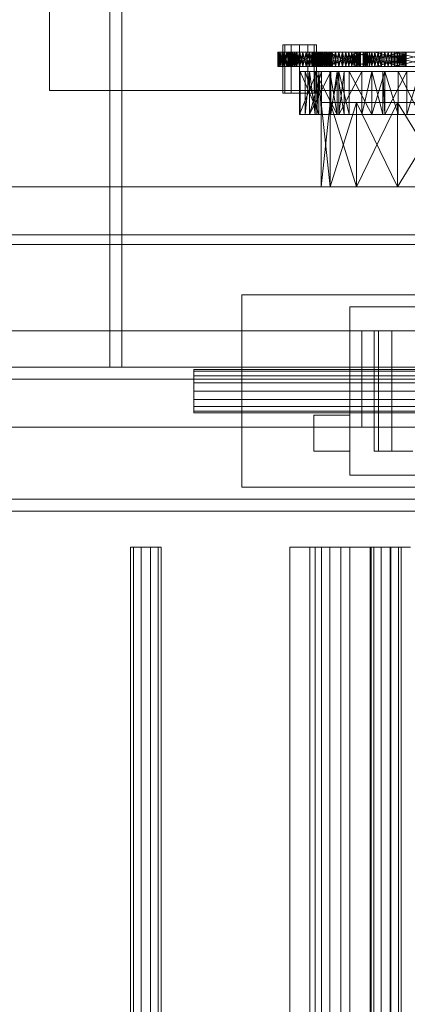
# Model space of a CAD drawing. Header units: millimetres. Extents: x -4395 to 65662, y -65530 to 6847.
# Tile 965 of 1034: x 59809 to 59970, y -16940 to -16530. Entities that reach past the tile are written whole.
import ezdxf

# ---------------------------------------------------------------- set-up
doc = ezdxf.new("R2010")
doc.units = ezdxf.units.MM
doc.layers.add('superior_secador', color=7, linetype='Continuous', lineweight=0)

msp = doc.modelspace()

# ---------------------------------------------------------------- linework, layer by layer
at = {"layer": 'superior_secador'}
for p, q in [((59846.134, -16675), (59846.134, -15875)), ((59851.134, -15875), (59851.134, -16675)), ((59821.134, -16560), (59821.134, -16290)), ((59916.245, -16544), (59916.134, -16544)), ((59916.134, -16544), (59916.575, -16544)), ((59916.134, -16550), (59916.134, -16544)), ((59916.134, -16544), (59916.245, -16550)), ((59916.245, -16544), (59916.134, -16550)), ((59920.454, -16544), (59916.134, -16544)), ((59921.323, -16544), (59916.134, -16544)), ((59916.134, -16544), (59917.853, -16544)), ((59916.575, -16544), (59916.245, -16544)), ((59917.114, -16544), (59916.245, -16544)), ((59916.245, -16544), (59916.245, -16550)), ((59916.245, -16544), (59916.575, -16550)), ((59916.575, -16544), (59916.245, -16550)), ((59916.245, -16544), (59920.454, -16544)), ((59920.454, -16544), (59916.245, -16550)), ((59916.245, -16544), (59920.454, -16550)), ((59916.575, -16544), (59917.853, -16544)), ((59917.114, -16544), (59916.575, -16544)), ((59916.575, -16544), (59919.843, -16544)), ((59916.575, -16544), (59925.134, -16544)), ((59921.048, -16544), (59916.575, -16544)), ((59916.575, -16544), (59933.692, -16544)), ((59916.575, -16544), (59916.575, -16550)), ((59916.575, -16544), (59917.114, -16550)), ((59917.114, -16544), (59916.575, -16550)), ((59916.575, -16544), (59921.323, -16544)), ((59917.853, -16544), (59917.114, -16544)), ((59918.771, -16544), (59917.114, -16544)), ((59921.048, -16544), (59917.114, -16544)), ((59917.114, -16544), (59917.114, -16550)), ((59917.114, -16544), (59917.853, -16550)), ((59917.853, -16544), (59917.114, -16550)), ((59917.853, -16544), (59919.843, -16544)), ((59918.771, -16544), (59917.853, -16544)), ((59917.853, -16544), (59917.853, -16550)), ((59917.853, -16544), (59918.771, -16550)), ((59918.771, -16544), (59917.853, -16550)), ((59917.853, -16544), (59922.353, -16544)), ((59921.323, -16544), (59917.853, -16544)), ((59917.853, -16544), (59927.915, -16544)), ((59919.072, -16541), (59918.134, -16541)), ((59918.134, -16541), (59918.134, -16561)), ((59919.843, -16544), (59918.771, -16544)), ((59921.048, -16544), (59918.771, -16544)), ((59918.771, -16544), (59918.771, -16550)), ((59918.771, -16544), (59919.843, -16550)), ((59919.843, -16544), (59918.771, -16550)), ((59921.634, -16541), (59919.072, -16541)), ((59919.072, -16541), (59919.072, -16561)), ((59919.843, -16544), (59922.353, -16544)), ((59921.048, -16544), (59919.843, -16544)), ((59919.843, -16544), (59925.134, -16544)), ((59919.843, -16544), (59919.843, -16550)), ((59919.843, -16544), (59921.048, -16550)), ((59921.048, -16544), (59919.843, -16550)), ((59930.425, -16544), (59919.843, -16544)), ((59919.843, -16544), (59921.323, -16544)), ((59938.232, -16544), (59919.843, -16544)), ((59920.784, -16544), (59920.343, -16544)), ((59920.343, -16544), (59920.454, -16544)), ((59920.454, -16544), (59920.343, -16550)), ((59920.343, -16544), (59920.343, -16550)), ((59920.343, -16544), (59920.454, -16550)), ((59922.062, -16544), (59920.343, -16544)), ((59920.343, -16544), (59935.194, -16544)), ((59920.454, -16544), (59920.784, -16544)), ((59920.784, -16544), (59920.454, -16550)), ((59920.454, -16544), (59920.454, -16550)), ((59920.454, -16544), (59920.784, -16550)), ((59921.323, -16544), (59920.454, -16544)), ((59933.54, -16544), (59920.784, -16544)), ((59920.784, -16544), (59921.323, -16544)), ((59920.784, -16544), (59922.062, -16544)), ((59935.194, -16544), (59920.784, -16544)), ((59920.784, -16544), (59924.054, -16544)), ((59920.784, -16544), (59929.343, -16544)), ((59921.323, -16544), (59920.784, -16550)), ((59920.784, -16544), (59920.784, -16550)), ((59920.784, -16544), (59921.323, -16550)), ((59922.353, -16544), (59921.048, -16544)), ((59923.726, -16544), (59921.048, -16544)), ((59926.542, -16544), (59921.048, -16544)), ((59931.497, -16544), (59921.048, -16544)), ((59933.692, -16544), (59921.048, -16544)), ((59921.048, -16544), (59921.048, -16550)), ((59921.048, -16544), (59922.353, -16550)), ((59922.353, -16544), (59921.048, -16550)), ((59921.323, -16544), (59933.54, -16544)), ((59922.062, -16544), (59921.323, -16544)), ((59933.54, -16544), (59921.323, -16550)), ((59921.323, -16544), (59921.323, -16550)), ((59921.323, -16544), (59922.062, -16550)), ((59922.98, -16544), (59921.323, -16544)), ((59925.257, -16544), (59921.323, -16544)), ((59930.751, -16544), (59921.323, -16544)), ((59938.232, -16544), (59921.323, -16544)), ((59921.323, -16544), (59927.915, -16544)), ((59922.062, -16544), (59921.323, -16550)), ((59921.323, -16544), (59933.54, -16550)), ((59925.134, -16541), (59921.634, -16541)), ((59921.634, -16541), (59921.634, -16561)), ((59922.062, -16544), (59924.054, -16544)), ((59922.98, -16544), (59922.062, -16544)), ((59922.062, -16544), (59922.062, -16550)), ((59922.062, -16544), (59922.98, -16550)), ((59922.98, -16544), (59922.062, -16550)), ((59926.562, -16544), (59922.062, -16544)), ((59932.124, -16544), (59922.062, -16544)), ((59922.062, -16544), (59935.194, -16544)), ((59950.448, -16544), (59922.062, -16544)), ((59922.353, -16544), (59925.134, -16544)), ((59923.726, -16544), (59922.353, -16544)), ((59922.353, -16544), (59922.353, -16550)), ((59922.353, -16544), (59923.726, -16550)), ((59923.726, -16544), (59922.353, -16550)), ((59922.353, -16544), (59927.915, -16544)), ((59924.054, -16544), (59922.98, -16544)), ((59922.98, -16544), (59922.98, -16550)), ((59922.98, -16544), (59924.054, -16550)), ((59925.257, -16544), (59922.98, -16544)), ((59924.054, -16544), (59922.98, -16550)), ((59925.134, -16544), (59923.726, -16544)), ((59926.542, -16544), (59923.726, -16544)), ((59923.726, -16544), (59923.726, -16550)), ((59923.726, -16544), (59925.134, -16550)), ((59925.134, -16544), (59923.726, -16550)), ((59924.054, -16544), (59926.562, -16544)), ((59925.257, -16544), (59924.054, -16544)), ((59924.054, -16544), (59929.343, -16544)), ((59924.054, -16544), (59924.054, -16550)), ((59924.054, -16544), (59925.257, -16550)), ((59925.257, -16544), (59924.054, -16550)), ((59928.634, -16541), (59925.134, -16541)), ((59925.134, -16541), (59925.134, -16561)), ((59925.134, -16544), (59927.915, -16544)), ((59926.542, -16544), (59925.134, -16544)), ((59925.134, -16544), (59930.425, -16544)), ((59925.134, -16544), (59933.692, -16544)), ((59925.134, -16544), (59925.134, -16550)), ((59925.134, -16544), (59926.542, -16550)), ((59926.542, -16544), (59925.134, -16550)), ((59926.562, -16544), (59925.257, -16544)), ((59925.257, -16544), (59925.257, -16550)), ((59925.257, -16544), (59926.562, -16550)), ((59927.935, -16544), (59925.257, -16544)), ((59930.751, -16544), (59925.257, -16544)), ((59926.562, -16544), (59925.257, -16550)), ((59927.915, -16544), (59926.542, -16544)), ((59929.22, -16544), (59926.542, -16544)), ((59931.497, -16544), (59926.542, -16544)), ((59926.542, -16544), (59926.542, -16550)), ((59926.542, -16544), (59927.915, -16550)), ((59927.915, -16544), (59926.542, -16550)), ((59926.562, -16544), (59929.343, -16544)), ((59927.935, -16544), (59926.562, -16544)), ((59926.562, -16544), (59926.562, -16550)), ((59926.562, -16544), (59927.935, -16550)), ((59927.935, -16544), (59926.562, -16550)), ((59932.124, -16544), (59926.562, -16544)), ((59927.915, -16544), (59930.425, -16544)), ((59929.22, -16544), (59927.915, -16544)), ((59927.915, -16544), (59927.915, -16550)), ((59927.915, -16544), (59929.22, -16550)), ((59929.22, -16544), (59927.915, -16550)), ((59927.915, -16544), (59932.415, -16544)), ((59927.915, -16544), (59938.232, -16544)), ((59929.343, -16544), (59927.935, -16544)), ((59927.935, -16544), (59927.935, -16550)), ((59927.935, -16544), (59929.343, -16550)), ((59930.751, -16544), (59927.935, -16544)), ((59929.343, -16544), (59927.935, -16550)), ((59931.196, -16541), (59928.634, -16541)), ((59928.634, -16541), (59928.634, -16561)), ((59930.425, -16544), (59929.22, -16544)), ((59931.497, -16544), (59929.22, -16544)), ((59929.22, -16544), (59929.22, -16550)), ((59929.22, -16544), (59930.425, -16550)), ((59930.425, -16544), (59929.22, -16550)), ((59929.343, -16544), (59932.124, -16544)), ((59930.751, -16544), (59929.343, -16544)), ((59929.343, -16544), (59934.634, -16544)), ((59929.343, -16544), (59950.448, -16544)), ((59935.194, -16544), (59929.343, -16544)), ((59929.343, -16544), (59929.343, -16550)), ((59929.343, -16544), (59930.751, -16550)), ((59930.751, -16544), (59929.343, -16550)), ((59930.425, -16544), (59932.415, -16544)), ((59931.497, -16544), (59930.425, -16544)), ((59930.425, -16544), (59933.692, -16544)), ((59930.425, -16544), (59930.425, -16550)), ((59930.425, -16544), (59931.497, -16550)), ((59931.497, -16544), (59930.425, -16550)), ((59938.232, -16544), (59930.425, -16544)), ((59932.124, -16544), (59930.751, -16544)), ((59930.751, -16544), (59930.751, -16550)), ((59930.751, -16544), (59932.124, -16550)), ((59933.429, -16544), (59930.751, -16544)), ((59935.706, -16544), (59930.751, -16544)), ((59938.232, -16544), (59930.751, -16544)), ((59932.124, -16544), (59930.751, -16550)), ((59931.196, -16541), (59932.134, -16541)), ((59931.196, -16541), (59931.196, -16561)), ((59932.415, -16544), (59931.497, -16544)), ((59933.153, -16544), (59931.497, -16544)), ((59934.023, -16544), (59931.497, -16544)), ((59933.692, -16544), (59931.497, -16544)), ((59931.497, -16544), (59931.497, -16550)), ((59931.497, -16544), (59932.415, -16550)), ((59932.415, -16544), (59931.497, -16550)), ((59932.124, -16544), (59934.634, -16544)), ((59933.429, -16544), (59932.124, -16544)), ((59932.124, -16544), (59932.124, -16550)), ((59932.124, -16544), (59933.429, -16550)), ((59933.429, -16544), (59932.124, -16550)), ((59936.624, -16544), (59932.124, -16544)), ((59950.448, -16544), (59932.124, -16544)), ((59932.134, -16561), (59932.134, -16541)), ((59932.415, -16544), (59933.692, -16544)), ((59933.153, -16544), (59932.415, -16544)), ((59932.415, -16544), (59932.415, -16550)), ((59932.415, -16544), (59933.153, -16550)), ((59933.153, -16544), (59932.415, -16550)), ((59932.415, -16544), (59938.232, -16544)), ((59932.999, -16544), (59932.558, -16544)), ((59932.558, -16544), (59932.669, -16544)), ((59934.276, -16544), (59932.558, -16544)), ((59956.499, -16544), (59932.558, -16544)), ((59932.558, -16544), (59938.776, -16544)), ((59932.669, -16544), (59932.558, -16550)), ((59932.558, -16544), (59932.558, -16550)), ((59932.558, -16544), (59932.669, -16550)), ((59932.669, -16544), (59932.999, -16544)), ((59932.999, -16544), (59932.669, -16550)), ((59932.669, -16544), (59932.669, -16550)), ((59932.669, -16544), (59932.999, -16550)), ((59934.276, -16544), (59932.999, -16544)), ((59932.999, -16544), (59933.54, -16544)), ((59933.54, -16544), (59932.999, -16550)), ((59932.999, -16544), (59932.999, -16550)), ((59932.999, -16544), (59933.54, -16550)), ((59936.269, -16544), (59932.999, -16544)), ((59932.999, -16544), (59956.499, -16544)), ((59941.558, -16544), (59932.999, -16544)), ((59968.603, -16544), (59932.999, -16544)), ((59933.692, -16544), (59933.153, -16544)), ((59934.023, -16544), (59933.153, -16544)), ((59933.153, -16544), (59933.153, -16550)), ((59933.153, -16544), (59933.692, -16550)), ((59933.692, -16544), (59933.153, -16550)), ((59934.634, -16544), (59933.429, -16544)), ((59933.429, -16544), (59933.429, -16550)), ((59933.429, -16544), (59934.634, -16550)), ((59935.706, -16544), (59933.429, -16544)), ((59934.634, -16544), (59933.429, -16550)), ((59933.54, -16544), (59934.276, -16544)), ((59934.276, -16544), (59933.54, -16550)), ((59933.54, -16544), (59933.54, -16550)), ((59933.54, -16544), (59934.276, -16550)), ((59935.194, -16544), (59933.54, -16544)), ((59933.692, -16544), (59934.134, -16544)), ((59934.023, -16544), (59933.692, -16544)), ((59933.692, -16544), (59933.692, -16550)), ((59933.692, -16544), (59934.023, -16550)), ((59934.023, -16544), (59933.692, -16550)), ((59933.692, -16544), (59938.232, -16544)), ((59934.134, -16544), (59934.023, -16544)), ((59934.023, -16544), (59934.023, -16550)), ((59934.023, -16544), (59934.134, -16550)), ((59934.134, -16544), (59934.023, -16550)), ((59938.232, -16544), (59934.023, -16544)), ((59934.023, -16544), (59938.232, -16550)), ((59938.232, -16544), (59934.023, -16550)), ((59934.134, -16544), (59934.134, -16550)), ((59954.22, -16544), (59934.276, -16544)), ((59934.276, -16544), (59935.194, -16544)), ((59934.276, -16544), (59936.269, -16544)), ((59956.499, -16544), (59934.276, -16544)), ((59934.276, -16544), (59938.776, -16544)), ((59935.194, -16544), (59934.276, -16550)), ((59934.276, -16544), (59934.276, -16550)), ((59934.276, -16544), (59935.194, -16550)), ((59934.634, -16544), (59936.624, -16544)), ((59935.706, -16544), (59934.634, -16544)), ((59934.634, -16544), (59950.448, -16544)), ((59934.634, -16544), (59934.634, -16550)), ((59934.634, -16544), (59935.706, -16550)), ((59935.706, -16544), (59934.634, -16550)), ((59935.194, -16544), (59954.22, -16544)), ((59936.269, -16544), (59935.194, -16544)), ((59954.22, -16544), (59935.194, -16550)), ((59935.194, -16544), (59935.194, -16550)), ((59935.194, -16544), (59936.269, -16550)), ((59937.472, -16544), (59935.194, -16544)), ((59940.151, -16544), (59935.194, -16544)), ((59945.644, -16544), (59935.194, -16544)), ((59950.448, -16544), (59935.194, -16544)), ((59936.269, -16544), (59935.194, -16550)), ((59935.194, -16544), (59954.22, -16550)), ((59936.624, -16544), (59935.706, -16544)), ((59935.706, -16544), (59935.706, -16550)), ((59935.706, -16544), (59936.624, -16550)), ((59937.362, -16544), (59935.706, -16544)), ((59938.232, -16544), (59935.706, -16544)), ((59936.624, -16544), (59935.706, -16550)), ((59936.269, -16544), (59938.776, -16544)), ((59937.472, -16544), (59936.269, -16544)), ((59936.269, -16544), (59936.269, -16550)), ((59936.269, -16544), (59937.472, -16550)), ((59937.472, -16544), (59936.269, -16550)), ((59941.558, -16544), (59936.269, -16544)), ((59936.624, -16544), (59949.577, -16544)), ((59937.362, -16544), (59936.624, -16544)), ((59936.624, -16544), (59950.448, -16544)), ((59936.624, -16544), (59936.624, -16550)), ((59936.624, -16544), (59937.362, -16550)), ((59937.362, -16544), (59936.624, -16550)), ((59949.577, -16544), (59937.362, -16544)), ((59937.362, -16544), (59937.362, -16550)), ((59937.362, -16544), (59949.577, -16550)), ((59938.232, -16544), (59937.362, -16544)), ((59937.362, -16544), (59937.903, -16544)), ((59937.903, -16544), (59937.362, -16550)), ((59949.577, -16544), (59937.362, -16550)), ((59937.362, -16544), (59937.903, -16550)), ((59938.776, -16544), (59937.472, -16544)), ((59937.472, -16544), (59937.472, -16550)), ((59937.472, -16544), (59938.776, -16550)), ((59940.151, -16544), (59937.472, -16544)), ((59938.776, -16544), (59937.472, -16550)), ((59937.903, -16544), (59938.232, -16544)), ((59938.232, -16544), (59937.903, -16550)), ((59937.903, -16544), (59937.903, -16550)), ((59937.903, -16544), (59938.232, -16550)), ((59938.232, -16544), (59938.343, -16544)), ((59938.232, -16550), (59938.232, -16544)), ((59938.232, -16544), (59938.343, -16550)), ((59938.343, -16544), (59938.232, -16550)), ((59938.343, -16544), (59938.343, -16550)), ((59938.776, -16544), (59941.558, -16544)), ((59940.151, -16544), (59938.776, -16544)), ((59938.776, -16544), (59944.339, -16544)), ((59938.776, -16544), (59968.603, -16544)), ((59956.499, -16544), (59938.776, -16544)), ((59938.776, -16544), (59938.776, -16550)), ((59938.776, -16544), (59940.151, -16550)), ((59940.151, -16544), (59938.776, -16550)), ((59941.558, -16544), (59940.151, -16544)), ((59940.151, -16544), (59940.151, -16550)), ((59940.151, -16544), (59941.558, -16550)), ((59942.966, -16544), (59940.151, -16544)), ((59945.644, -16544), (59940.151, -16544)), ((59941.558, -16544), (59940.151, -16550)), ((59941.558, -16544), (59944.339, -16544)), ((59942.966, -16544), (59941.558, -16544)), ((59941.558, -16544), (59941.558, -16550)), ((59941.558, -16544), (59942.966, -16550)), ((59942.966, -16544), (59941.558, -16550)), ((59946.849, -16544), (59941.558, -16544)), ((59968.603, -16544), (59941.558, -16544)), ((59944.339, -16544), (59942.966, -16544)), ((59942.966, -16544), (59942.966, -16550)), ((59942.966, -16544), (59944.339, -16550)), ((59945.644, -16544), (59942.966, -16544)), ((59944.339, -16544), (59942.966, -16550)), ((59944.339, -16544), (59946.849, -16544)), ((59945.644, -16544), (59944.339, -16544)), ((59944.339, -16544), (59968.603, -16544)), ((59944.339, -16544), (59944.339, -16550)), ((59944.339, -16544), (59945.644, -16550)), ((59945.644, -16544), (59944.339, -16550)), ((59946.849, -16544), (59945.644, -16544)), ((59945.644, -16544), (59945.644, -16550)), ((59945.644, -16544), (59946.849, -16550)), ((59947.923, -16544), (59945.644, -16544)), ((59949.577, -16544), (59945.644, -16544)), ((59950.448, -16544), (59945.644, -16544)), ((59946.849, -16544), (59945.644, -16550)), ((59946.849, -16544), (59966.948, -16544)), ((59947.923, -16544), (59946.849, -16544)), ((59946.849, -16544), (59968.603, -16544)), ((59946.849, -16544), (59946.849, -16550)), ((59946.849, -16544), (59947.923, -16550)), ((59947.923, -16544), (59946.849, -16550)), ((59966.948, -16544), (59947.923, -16544)), ((59947.923, -16544), (59947.923, -16550)), ((59947.923, -16544), (59966.948, -16550)), ((59949.577, -16544), (59947.923, -16544)), ((59947.923, -16544), (59948.839, -16544)), ((59948.839, -16544), (59947.923, -16550)), ((59966.948, -16544), (59947.923, -16550)), ((59947.923, -16544), (59948.839, -16550)), ((59948.839, -16544), (59949.577, -16544)), ((59949.577, -16544), (59948.839, -16550)), ((59948.839, -16544), (59948.839, -16550)), ((59948.839, -16544), (59949.577, -16550)), ((59949.577, -16544), (59950.448, -16544)), ((59950.118, -16544), (59949.577, -16544)), ((59949.577, -16550), (59949.577, -16544)), ((59949.577, -16544), (59950.118, -16550)), ((59950.118, -16544), (59949.577, -16550)), ((59950.448, -16544), (59950.118, -16544)), ((59950.118, -16544), (59950.118, -16550)), ((59950.118, -16544), (59950.448, -16550)), ((59950.448, -16544), (59950.118, -16550)), ((59950.448, -16544), (59950.558, -16544)), ((59950.448, -16544), (59950.448, -16550)), ((59950.448, -16544), (59950.558, -16550)), ((59950.558, -16544), (59950.448, -16550)), ((59950.558, -16544), (59950.558, -16550)), ((59952.025, -16544), (59951.585, -16544)), ((59951.585, -16544), (59951.694, -16544)), ((59951.694, -16544), (59951.585, -16550)), ((59951.585, -16544), (59951.585, -16550)), ((59951.585, -16544), (59951.694, -16550)), ((59953.304, -16544), (59951.585, -16544)), ((59957.804, -16544), (59951.585, -16544)), ((59951.585, -16544), (59983.151, -16544)), ((59990.923, -16544), (59951.585, -16544)), ((59951.694, -16544), (59952.025, -16544)), ((59952.025, -16544), (59951.694, -16550)), ((59951.694, -16544), (59951.694, -16550)), ((59951.694, -16544), (59952.025, -16550)), ((59953.304, -16544), (59952.025, -16544)), ((59952.025, -16544), (59952.566, -16544)), ((59955.294, -16544), (59952.025, -16544)), ((59983.151, -16544), (59952.025, -16544)), ((59952.566, -16544), (59952.025, -16550)), ((59952.025, -16544), (59952.025, -16550)), ((59952.025, -16544), (59952.566, -16550)), ((59952.566, -16544), (59953.304, -16544)), ((59953.304, -16544), (59952.566, -16550)), ((59952.566, -16544), (59952.566, -16550)), ((59952.566, -16544), (59953.304, -16550)), ((59955.294, -16544), (59953.304, -16544)), ((59953.304, -16544), (59954.22, -16544)), ((59954.22, -16544), (59953.304, -16550)), ((59953.304, -16544), (59953.304, -16550)), ((59953.304, -16544), (59954.22, -16550)), ((59957.804, -16544), (59953.304, -16544)), ((59953.304, -16544), (59983.151, -16544)), ((59954.22, -16544), (59955.294, -16544)), ((59955.294, -16544), (59954.22, -16550)), ((59954.22, -16544), (59954.22, -16550)), ((59954.22, -16544), (59955.294, -16550)), ((59956.499, -16544), (59954.22, -16544)), ((59980.472, -16544), (59955.294, -16544)), ((59955.294, -16544), (59956.499, -16544)), ((59955.294, -16544), (59957.804, -16544)), ((59983.151, -16544), (59955.294, -16544)), ((59955.294, -16544), (59960.585, -16544)), ((59955.294, -16544), (59990.923, -16544)), ((59956.499, -16544), (59955.294, -16550)), ((59955.294, -16544), (59955.294, -16550)), ((59955.294, -16544), (59956.499, -16550)), ((59956.499, -16544), (59980.472, -16544)), ((59957.804, -16544), (59956.499, -16544)), ((59980.472, -16544), (59956.499, -16550)), ((59956.499, -16544), (59956.499, -16550)), ((59956.499, -16544), (59957.804, -16550)), ((59959.177, -16544), (59956.499, -16544)), ((59961.991, -16544), (59956.499, -16544)), ((59966.948, -16544), (59956.499, -16544)), ((59968.603, -16544), (59956.499, -16544)), ((59957.804, -16544), (59956.499, -16550)), ((59956.499, -16544), (59980.472, -16550)), ((59957.804, -16544), (59960.585, -16544)), ((59959.177, -16544), (59957.804, -16544)), ((59957.804, -16544), (59957.804, -16550)), ((59957.804, -16544), (59959.177, -16550)), ((59959.177, -16544), (59957.804, -16550)), ((59963.366, -16544), (59957.804, -16544)), ((59990.923, -16544), (59957.804, -16544)), ((59960.585, -16544), (59959.177, -16544)), ((59959.177, -16544), (59959.177, -16550)), ((59959.177, -16544), (59960.585, -16550)), ((59961.991, -16544), (59959.177, -16544)), ((59960.585, -16544), (59959.177, -16550)), ((59960.585, -16544), (59963.366, -16544)), ((59961.991, -16544), (59960.585, -16544)), ((59960.585, -16544), (59990.923, -16544)), ((59960.585, -16544), (59960.585, -16550)), ((59960.585, -16544), (59961.991, -16550)), ((59961.991, -16544), (59960.585, -16550)), ((59963.366, -16544), (59961.991, -16544)), ((59961.991, -16544), (59961.991, -16550)), ((59961.991, -16544), (59963.366, -16550)), ((59964.671, -16544), (59961.991, -16544)), ((59966.948, -16544), (59961.991, -16544)), ((59963.366, -16544), (59961.991, -16550)), ((59963.366, -16544), (59988.644, -16544)), ((59964.671, -16544), (59963.366, -16544)), ((59963.366, -16544), (59990.923, -16544)), ((59963.366, -16544), (59963.366, -16550)), ((59963.366, -16544), (59964.671, -16550)), ((59964.671, -16544), (59963.366, -16550)), ((59988.644, -16544), (59964.671, -16544)), ((59964.671, -16544), (59964.671, -16550)), ((59964.671, -16544), (59988.644, -16550)), ((59966.948, -16544), (59964.671, -16544)), ((59964.671, -16544), (59965.874, -16544)), ((59965.874, -16544), (59964.671, -16550)), ((59988.644, -16544), (59964.671, -16550)), ((59964.671, -16544), (59965.874, -16550)), ((59965.874, -16544), (59966.948, -16544)), ((59966.948, -16544), (59965.874, -16550)), ((59965.874, -16544), (59965.874, -16550)), ((59965.874, -16544), (59966.948, -16550)), ((59966.948, -16544), (59968.603, -16544)), ((59967.866, -16544), (59966.948, -16544)), ((59969.474, -16544), (59966.948, -16544)), ((59966.948, -16550), (59966.948, -16544)), ((59966.948, -16544), (59967.866, -16550)), ((59967.866, -16544), (59966.948, -16550)), ((59968.603, -16544), (59967.866, -16544)), ((59967.866, -16544), (59967.866, -16550)), ((59967.866, -16544), (59968.603, -16550)), ((59968.603, -16544), (59967.866, -16550)), ((59968.603, -16544), (59969.474, -16544)), ((59969.144, -16544), (59968.603, -16544)), ((59968.603, -16544), (59968.603, -16550)), ((59968.603, -16544), (59969.144, -16550)), ((59969.144, -16544), (59968.603, -16550)), ((59969.474, -16544), (59969.144, -16544)), ((59969.144, -16544), (59969.144, -16550)), ((59969.144, -16544), (59969.474, -16550)), ((59969.474, -16544), (59969.144, -16550)), ((59969.474, -16544), (59969.585, -16544)), ((59969.474, -16544), (59969.474, -16550)), ((59969.474, -16544), (59969.585, -16550)), ((59969.585, -16544), (59969.474, -16550)), ((59969.585, -16544), (59969.585, -16550)), ((59916.134, -16550), (59916.245, -16550)), ((59916.575, -16550), (59916.134, -16550)), ((59916.134, -16550), (59920.454, -16550)), ((59916.134, -16550), (59921.323, -16550)), ((59917.853, -16550), (59916.134, -16550)), ((59916.245, -16550), (59916.575, -16550)), ((59916.245, -16550), (59917.114, -16550)), ((59920.454, -16550), (59916.245, -16550)), ((59917.853, -16550), (59916.575, -16550)), ((59916.575, -16550), (59917.114, -16550)), ((59919.843, -16550), (59916.575, -16550)), ((59925.134, -16550), (59916.575, -16550)), ((59916.575, -16550), (59921.048, -16550)), ((59933.692, -16550), (59916.575, -16550)), ((59921.323, -16550), (59916.575, -16550)), ((59917.114, -16550), (59917.853, -16550)), ((59917.114, -16550), (59918.771, -16550)), ((59917.114, -16550), (59921.048, -16550)), ((59919.843, -16550), (59917.853, -16550)), ((59917.853, -16550), (59918.771, -16550)), ((59922.353, -16550), (59917.853, -16550)), ((59917.853, -16550), (59921.323, -16550)), ((59927.915, -16550), (59917.853, -16550)), ((59918.771, -16550), (59919.843, -16550)), ((59918.771, -16550), (59921.048, -16550)), ((59922.353, -16550), (59919.843, -16550)), ((59919.843, -16550), (59921.048, -16550)), ((59925.134, -16550), (59919.843, -16550)), ((59919.843, -16550), (59930.425, -16550)), ((59921.323, -16550), (59919.843, -16550)), ((59919.843, -16550), (59938.232, -16550)), ((59920.343, -16550), (59920.784, -16550)), ((59920.454, -16550), (59920.343, -16550)), ((59920.343, -16550), (59922.062, -16550)), ((59935.194, -16550), (59920.343, -16550)), ((59920.784, -16550), (59920.454, -16550)), ((59920.454, -16550), (59921.323, -16550)), ((59920.784, -16550), (59933.54, -16550)), ((59921.323, -16550), (59920.784, -16550)), ((59922.062, -16550), (59920.784, -16550)), ((59920.784, -16550), (59935.194, -16550)), ((59924.054, -16550), (59920.784, -16550)), ((59929.343, -16550), (59920.784, -16550)), ((59921.048, -16550), (59922.353, -16550)), ((59921.048, -16550), (59923.726, -16550)), ((59921.048, -16550), (59926.542, -16550)), ((59921.048, -16550), (59931.497, -16550)), ((59921.048, -16550), (59933.692, -16550)), ((59933.54, -16550), (59921.323, -16550)), ((59921.323, -16550), (59922.062, -16550)), ((59921.323, -16550), (59922.98, -16550)), ((59921.323, -16550), (59925.257, -16550)), ((59921.323, -16550), (59930.751, -16550)), ((59921.323, -16550), (59938.232, -16550)), ((59927.915, -16550), (59921.323, -16550)), ((59924.054, -16550), (59922.062, -16550)), ((59922.062, -16550), (59922.98, -16550)), ((59922.062, -16550), (59926.562, -16550)), ((59922.062, -16550), (59932.124, -16550)), ((59935.194, -16550), (59922.062, -16550)), ((59922.062, -16550), (59950.448, -16550)), ((59925.134, -16550), (59922.353, -16550)), ((59922.353, -16550), (59923.726, -16550)), ((59927.915, -16550), (59922.353, -16550)), ((59922.98, -16550), (59924.054, -16550)), ((59922.98, -16550), (59925.257, -16550)), ((59923.726, -16550), (59925.134, -16550)), ((59923.726, -16550), (59926.542, -16550)), ((59926.562, -16550), (59924.054, -16550)), ((59924.054, -16550), (59925.257, -16550)), ((59929.343, -16550), (59924.054, -16550)), ((59927.915, -16550), (59925.134, -16550)), ((59925.134, -16550), (59926.542, -16550)), ((59930.425, -16550), (59925.134, -16550)), ((59933.692, -16550), (59925.134, -16550)), ((59925.4, -16552), (59925.134, -16552)), ((59925.134, -16552), (59932.378, -16552)), ((59932.378, -16552), (59925.134, -16570)), ((59925.134, -16552), (59925.134, -16570)), ((59925.134, -16552), (59925.4, -16570)), ((59925.257, -16550), (59926.562, -16550)), ((59925.257, -16550), (59927.935, -16550)), ((59925.257, -16550), (59930.751, -16550)), ((59932.378, -16552), (59925.4, -16552)), ((59933.107, -16552), (59925.4, -16552)), ((59925.4, -16552), (59925.4, -16570)), ((59925.4, -16552), (59933.107, -16570)), ((59926.542, -16550), (59927.915, -16550)), ((59926.542, -16550), (59929.22, -16550)), ((59926.542, -16550), (59931.497, -16550)), ((59929.343, -16550), (59926.562, -16550)), ((59926.562, -16550), (59927.935, -16550)), ((59926.562, -16550), (59932.124, -16550)), ((59938.148, -16552), (59927.511, -16552)), ((59927.511, -16552), (59929.343, -16552)), ((59933.107, -16552), (59927.511, -16552)), ((59929.343, -16552), (59927.511, -16570)), ((59927.511, -16552), (59927.511, -16570)), ((59927.511, -16552), (59933.107, -16570)), ((59930.425, -16550), (59927.915, -16550)), ((59927.915, -16550), (59929.22, -16550)), ((59932.415, -16550), (59927.915, -16550)), ((59938.232, -16550), (59927.915, -16550)), ((59927.935, -16550), (59929.343, -16550)), ((59927.935, -16550), (59930.751, -16550)), ((59929.22, -16550), (59930.425, -16550)), ((59929.22, -16550), (59931.497, -16550)), ((59932.124, -16550), (59929.343, -16550)), ((59929.343, -16550), (59930.751, -16550)), ((59934.634, -16550), (59929.343, -16550)), ((59950.448, -16550), (59929.343, -16550)), ((59929.343, -16550), (59935.194, -16550)), ((59929.343, -16552), (59938.148, -16552)), ((59931.681, -16552), (59929.343, -16552)), ((59929.343, -16552), (59934.317, -16552)), ((59938.148, -16552), (59929.343, -16570)), ((59929.343, -16552), (59929.343, -16570)), ((59934.317, -16552), (59929.343, -16570)), ((59929.343, -16552), (59931.681, -16570)), ((59932.415, -16550), (59930.425, -16550)), ((59930.425, -16550), (59931.497, -16550)), ((59933.692, -16550), (59930.425, -16550)), ((59930.425, -16550), (59938.232, -16550)), ((59930.751, -16550), (59932.124, -16550)), ((59930.751, -16550), (59933.429, -16550)), ((59930.751, -16550), (59935.706, -16550)), ((59930.751, -16550), (59938.232, -16550)), ((59931.497, -16550), (59932.415, -16550)), ((59931.497, -16550), (59933.153, -16550)), ((59931.497, -16550), (59934.023, -16550)), ((59931.497, -16550), (59933.692, -16550)), ((59934.317, -16552), (59931.681, -16552)), ((59940.745, -16552), (59931.681, -16552)), ((59931.681, -16552), (59931.681, -16570)), ((59931.681, -16552), (59940.745, -16570)), ((59934.634, -16550), (59932.124, -16550)), ((59932.124, -16550), (59933.429, -16550)), ((59932.124, -16550), (59936.624, -16550)), ((59932.124, -16550), (59950.448, -16550)), ((59932.378, -16552), (59933.107, -16552)), ((59933.107, -16552), (59932.378, -16570)), ((59932.378, -16552), (59932.378, -16570)), ((59933.692, -16550), (59932.415, -16550)), ((59932.415, -16550), (59933.153, -16550)), ((59938.232, -16550), (59932.415, -16550)), ((59932.558, -16550), (59932.999, -16550)), ((59932.669, -16550), (59932.558, -16550)), ((59932.558, -16550), (59934.276, -16550)), ((59932.558, -16550), (59956.499, -16550)), ((59938.776, -16550), (59932.558, -16550)), ((59932.999, -16550), (59932.669, -16550)), ((59932.999, -16550), (59934.276, -16550)), ((59933.54, -16550), (59932.999, -16550)), ((59932.999, -16550), (59936.269, -16550)), ((59956.499, -16550), (59932.999, -16550)), ((59932.999, -16550), (59941.558, -16550)), ((59932.999, -16550), (59968.603, -16550)), ((59938.148, -16552), (59933.107, -16552)), ((59940.745, -16552), (59933.107, -16552)), ((59934.317, -16552), (59933.107, -16552)), ((59955.273, -16552), (59933.107, -16552)), ((59933.107, -16552), (59933.107, -16570)), ((59933.107, -16552), (59934.317, -16570)), ((59933.153, -16550), (59933.692, -16550)), ((59933.153, -16550), (59934.023, -16550)), ((59933.429, -16550), (59934.634, -16550)), ((59933.429, -16550), (59935.706, -16550)), ((59934.276, -16550), (59933.54, -16550)), ((59933.54, -16550), (59935.194, -16550)), ((59934.134, -16550), (59933.692, -16550)), ((59933.692, -16550), (59934.023, -16550)), ((59938.232, -16550), (59933.692, -16550)), ((59934.023, -16550), (59934.134, -16550)), ((59934.023, -16550), (59938.232, -16550)), ((59934.276, -16550), (59954.22, -16550)), ((59935.194, -16550), (59934.276, -16550)), ((59936.269, -16550), (59934.276, -16550)), ((59934.276, -16550), (59956.499, -16550)), ((59938.776, -16550), (59934.276, -16550)), ((59934.317, -16552), (59940.745, -16552)), ((59934.317, -16552), (59934.317, -16570)), ((59936.624, -16550), (59934.634, -16550)), ((59934.634, -16550), (59935.706, -16550)), ((59950.448, -16550), (59934.634, -16550)), ((59954.22, -16550), (59935.194, -16550)), ((59935.194, -16550), (59936.269, -16550)), ((59935.194, -16550), (59937.472, -16550)), ((59935.194, -16550), (59940.151, -16550)), ((59935.194, -16550), (59945.644, -16550)), ((59935.194, -16550), (59950.448, -16550)), ((59935.706, -16550), (59936.624, -16550)), ((59935.706, -16550), (59937.362, -16550)), ((59935.706, -16550), (59938.232, -16550)), ((59938.776, -16550), (59936.269, -16550)), ((59936.269, -16550), (59937.472, -16550)), ((59936.269, -16550), (59941.558, -16550)), ((59949.577, -16550), (59936.624, -16550)), ((59936.624, -16550), (59937.362, -16550)), ((59950.448, -16550), (59936.624, -16550)), ((59937.362, -16550), (59949.577, -16550)), ((59937.362, -16550), (59938.232, -16550)), ((59937.903, -16550), (59937.362, -16550)), ((59937.472, -16550), (59938.776, -16550)), ((59937.472, -16550), (59940.151, -16550)), ((59951.062, -16552), (59937.808, -16552)), ((59937.808, -16552), (59941.558, -16552)), ((59940.745, -16552), (59937.808, -16552)), ((59941.558, -16552), (59937.808, -16570)), ((59937.808, -16552), (59937.808, -16570)), ((59937.808, -16552), (59940.745, -16570)), ((59938.232, -16550), (59937.903, -16550)), ((59938.148, -16552), (59940.745, -16552)), ((59940.745, -16552), (59938.148, -16570)), ((59938.148, -16552), (59938.148, -16570)), ((59938.232, -16550), (59938.343, -16550)), ((59941.558, -16550), (59938.776, -16550)), ((59938.776, -16550), (59940.151, -16550)), ((59944.339, -16550), (59938.776, -16550)), ((59968.603, -16550), (59938.776, -16550)), ((59938.776, -16550), (59956.499, -16550)), ((59940.151, -16550), (59941.558, -16550)), ((59940.151, -16550), (59942.966, -16550)), ((59940.151, -16550), (59945.644, -16550)), ((59951.062, -16552), (59940.745, -16552)), ((59955.273, -16552), (59940.745, -16552)), ((59943.775, -16552), (59940.745, -16552)), ((59940.745, -16552), (59975.269, -16552)), ((59940.745, -16552), (60023.491, -16552)), ((59940.745, -16552), (59940.745, -16570)), ((59940.745, -16552), (59943.775, -16570)), ((59944.339, -16550), (59941.558, -16550)), ((59941.558, -16550), (59942.966, -16550)), ((59941.558, -16550), (59946.849, -16550)), ((59941.558, -16550), (59968.603, -16550)), ((59941.558, -16552), (59951.062, -16552)), ((59945.739, -16552), (59941.558, -16552)), ((59941.558, -16552), (59943.775, -16552)), ((59951.062, -16552), (59941.558, -16570)), ((59941.558, -16552), (59941.558, -16570)), ((59943.775, -16552), (59941.558, -16570)), ((59941.558, -16552), (59945.739, -16570)), ((59942.966, -16550), (59944.339, -16550)), ((59942.966, -16550), (59945.644, -16550)), ((59943.775, -16552), (59945.739, -16552)), ((59943.775, -16552), (59955.273, -16552)), ((59943.775, -16552), (59943.775, -16570)), ((59946.849, -16550), (59944.339, -16550)), ((59944.339, -16550), (59945.644, -16550)), ((59968.603, -16550), (59944.339, -16550)), ((59945.644, -16550), (59946.849, -16550)), ((59945.644, -16550), (59947.923, -16550)), ((59945.644, -16550), (59949.577, -16550)), ((59945.644, -16550), (59950.448, -16550)), ((59955.273, -16552), (59945.739, -16552)), ((59945.739, -16552), (59945.739, -16570)), ((59945.739, -16552), (59955.273, -16570)), ((59966.948, -16550), (59946.849, -16550)), ((59946.849, -16550), (59947.923, -16550)), ((59968.603, -16550), (59946.849, -16550)), ((59947.923, -16550), (59966.948, -16550)), ((59947.923, -16550), (59949.577, -16550)), ((59948.839, -16550), (59947.923, -16550)), ((59949.577, -16550), (59948.839, -16550)), ((59950.448, -16550), (59949.577, -16550)), ((59949.577, -16550), (59950.118, -16550)), ((59950.118, -16550), (59950.448, -16550)), ((59950.448, -16550), (59950.558, -16550)), ((59951.062, -16552), (59955.273, -16552)), ((59955.273, -16552), (59951.062, -16570)), ((59951.062, -16552), (59951.062, -16570)), ((59951.585, -16550), (59952.025, -16550)), ((59951.694, -16550), (59951.585, -16550)), ((59951.585, -16550), (59953.304, -16550)), ((59951.585, -16550), (59957.804, -16550)), ((59983.151, -16550), (59951.585, -16550)), ((59951.585, -16550), (59990.923, -16550)), ((59952.025, -16550), (59951.694, -16550)), ((59952.025, -16550), (59953.304, -16550)), ((59952.566, -16550), (59952.025, -16550)), ((59952.025, -16550), (59955.294, -16550)), ((59952.025, -16550), (59983.151, -16550)), ((59953.304, -16550), (59952.566, -16550)), ((59953.304, -16550), (59955.294, -16550)), ((59954.22, -16550), (59953.304, -16550)), ((59953.304, -16550), (59957.804, -16550)), ((59983.151, -16550), (59953.304, -16550)), ((59955.294, -16550), (59954.22, -16550)), ((59954.22, -16550), (59956.499, -16550)), ((59969.857, -16552), (59955.273, -16552)), ((59975.269, -16552), (59955.273, -16552)), ((59959.827, -16552), (59955.273, -16552)), ((59998.776, -16552), (59955.273, -16552)), ((60046.999, -16552), (59955.273, -16552)), ((60089.161, -16552), (59955.273, -16552)), ((59955.273, -16552), (60023.491, -16552)), ((59955.282, -16552), (59955.273, -16570)), ((59955.273, -16552), (59955.273, -16570)), ((59955.273, -16552), (59959.827, -16570)), ((59969.857, -16552), (59955.282, -16552)), ((59955.282, -16552), (59960.585, -16552)), ((59960.585, -16552), (59955.282, -16570)), ((59955.282, -16552), (59955.282, -16570)), ((59955.294, -16550), (59980.472, -16550)), ((59956.499, -16550), (59955.294, -16550)), ((59957.804, -16550), (59955.294, -16550)), ((59955.294, -16550), (59983.151, -16550)), ((59960.585, -16550), (59955.294, -16550)), ((59990.923, -16550), (59955.294, -16550)), ((59980.472, -16550), (59956.499, -16550)), ((59956.499, -16550), (59957.804, -16550)), ((59956.499, -16550), (59959.177, -16550)), ((59956.499, -16550), (59961.991, -16550)), ((59956.499, -16550), (59966.948, -16550)), ((59956.499, -16550), (59968.603, -16550)), ((59960.585, -16550), (59957.804, -16550)), ((59957.804, -16550), (59959.177, -16550)), ((59957.804, -16550), (59963.366, -16550)), ((59957.804, -16550), (59990.923, -16550)), ((59959.177, -16550), (59960.585, -16550)), ((59959.177, -16550), (59961.991, -16550)), ((59959.827, -16552), (59966.198, -16552)), ((59960.585, -16552), (59959.827, -16552)), ((59959.827, -16552), (59975.269, -16552)), ((59959.827, -16552), (59959.827, -16570)), ((59959.827, -16552), (59960.585, -16570)), ((59963.366, -16550), (59960.585, -16550)), ((59960.585, -16550), (59961.991, -16550)), ((59990.923, -16550), (59960.585, -16550)), ((59960.585, -16552), (59969.857, -16552)), ((59966.198, -16552), (59960.585, -16552)), ((59969.857, -16552), (59960.585, -16570)), ((59960.585, -16552), (59960.585, -16570)), ((59960.585, -16552), (59966.198, -16570)), ((59961.991, -16550), (59963.366, -16550)), ((59961.991, -16550), (59964.671, -16550)), ((59961.991, -16550), (59966.948, -16550)), ((59988.644, -16550), (59963.366, -16550)), ((59963.366, -16550), (59964.671, -16550)), ((59990.923, -16550), (59963.366, -16550)), ((59964.671, -16550), (59988.644, -16550)), ((59964.671, -16550), (59966.948, -16550)), ((59965.874, -16550), (59964.671, -16550)), ((59966.948, -16550), (59965.874, -16550)), ((59975.269, -16552), (59966.198, -16552)), ((59966.198, -16552), (59966.198, -16570)), ((59966.198, -16552), (59975.269, -16570)), ((59968.603, -16550), (59966.948, -16550)), ((59966.948, -16550), (59967.866, -16550)), ((59966.948, -16550), (59969.474, -16550)), ((59967.866, -16550), (59968.603, -16550)), ((59969.474, -16550), (59968.603, -16550)), ((59968.603, -16550), (59969.144, -16550)), ((59969.144, -16550), (59969.474, -16550)), ((59969.474, -16550), (59969.585, -16550)), ((59969.857, -16552), (59975.269, -16552)), ((59975.269, -16552), (59969.857, -16570)), ((59969.857, -16552), (59969.857, -16570)), ((60201.134, -16560), (59821.134, -16560)), ((59919.072, -16561), (59918.134, -16561)), ((59921.634, -16561), (59919.072, -16561)), ((59925.134, -16561), (59921.634, -16561)), ((59928.634, -16561), (59925.134, -16561)), ((59931.196, -16561), (59928.634, -16561)), ((59932.134, -16561), (59931.196, -16561)), ((59934.134, -16565), (59972.14, -16565)), ((59970.134, -16565), (59934.134, -16565)), ((59934.134, -16565), (59948.839, -16565)), ((59937.903, -16565), (59934.134, -16565)), ((59934.134, -16565), (59977.964, -16565)), ((59934.134, -16565), (59987.339, -16565)), ((59934.134, -16565), (59987.034, -16565)), ((59937.903, -16565), (59934.134, -16600)), ((59934.134, -16565), (59934.134, -16600)), ((59934.134, -16565), (59937.903, -16600)), ((59948.839, -16565), (59937.903, -16565)), ((59948.839, -16565), (59937.903, -16600)), ((59937.903, -16565), (59937.903, -16600)), ((59937.903, -16565), (59948.839, -16600)), ((59948.839, -16565), (59987.339, -16565)), ((59965.874, -16565), (59948.839, -16565)), ((59965.874, -16565), (59948.839, -16600)), ((59948.839, -16565), (59948.839, -16600)), ((59948.839, -16565), (59965.874, -16600)), ((59987.339, -16565), (59965.874, -16565)), ((59987.339, -16565), (59965.874, -16600)), ((59965.874, -16565), (59965.874, -16600)), ((59965.874, -16565), (59987.339, -16600)), ((59932.378, -16570), (59925.134, -16570)), ((59925.134, -16570), (59925.4, -16570)), ((59925.4, -16570), (59932.378, -16570)), ((59925.4, -16570), (59933.107, -16570)), ((59927.511, -16570), (59938.148, -16570)), ((59929.343, -16570), (59927.511, -16570)), ((59927.511, -16570), (59933.107, -16570)), ((59938.148, -16570), (59929.343, -16570)), ((59934.317, -16570), (59929.343, -16570)), ((59929.343, -16570), (59931.681, -16570)), ((59931.681, -16570), (59934.317, -16570)), ((59931.681, -16570), (59940.745, -16570)), ((59933.107, -16570), (59932.378, -16570)), ((59933.107, -16570), (59938.148, -16570)), ((59933.107, -16570), (59940.745, -16570)), ((59933.107, -16570), (59934.317, -16570)), ((59933.107, -16570), (59955.273, -16570)), ((59940.745, -16570), (59934.317, -16570)), ((59937.808, -16570), (59951.062, -16570)), ((59941.558, -16570), (59937.808, -16570)), ((59937.808, -16570), (59940.745, -16570)), ((59940.745, -16570), (59938.148, -16570)), ((59940.745, -16570), (59951.062, -16570)), ((59940.745, -16570), (59955.273, -16570)), ((59940.745, -16570), (59943.775, -16570)), ((59975.269, -16570), (59940.745, -16570)), ((60023.491, -16570), (59940.745, -16570)), ((59951.062, -16570), (59941.558, -16570)), ((59943.775, -16570), (59941.558, -16570)), ((59941.558, -16570), (59945.739, -16570)), ((59945.739, -16570), (59943.775, -16570)), ((59955.273, -16570), (59943.775, -16570)), ((59945.739, -16570), (59955.273, -16570)), ((59955.273, -16570), (59951.062, -16570)), ((59955.273, -16570), (59969.857, -16570)), ((59955.273, -16570), (59975.269, -16570)), ((59955.273, -16570), (59959.827, -16570)), ((59955.273, -16570), (59998.776, -16570)), ((59955.273, -16570), (60046.999, -16570)), ((59955.273, -16570), (60089.161, -16570)), ((60023.491, -16570), (59955.273, -16570)), ((59955.282, -16570), (59969.857, -16570)), ((59960.585, -16570), (59955.282, -16570)), ((59966.198, -16570), (59959.827, -16570)), ((59959.827, -16570), (59960.585, -16570)), ((59975.269, -16570), (59959.827, -16570)), ((59969.857, -16570), (59960.585, -16570)), ((59960.585, -16570), (59966.198, -16570)), ((59966.198, -16570), (59975.269, -16570)), ((59975.269, -16570), (59969.857, -16570)), ((40461.134, -16600), (60461.134, -16600)), ((59211.134, -16600), (60211.134, -16600)), ((59461.134, -16600), (60461.134, -16600)), ((59972.14, -16600), (59934.134, -16600)), ((59934.134, -16600), (59970.134, -16600)), ((59948.839, -16600), (59934.134, -16600)), ((59934.134, -16600), (59937.903, -16600)), ((59977.964, -16600), (59934.134, -16600)), ((59987.339, -16600), (59934.134, -16600)), ((59987.034, -16600), (59934.134, -16600)), ((59937.903, -16600), (59948.839, -16600)), ((59987.339, -16600), (59948.839, -16600)), ((59948.839, -16600), (59965.874, -16600)), ((59965.874, -16600), (59987.339, -16600)), ((60461.134, -16620), (40461.134, -16620)), ((60461.134, -16624), (40461.134, -16624)), ((59901.134, -16725), (59901.134, -16645)), ((59901.134, -16645), (60131.134, -16645)), ((59946.134, -16720), (59946.134, -16650)), ((59946.134, -16650), (60076.134, -16650)), ((40811.134, -16660), (60111.134, -16660)), ((59951.134, -16700), (59951.134, -16660)), ((59951.134, -16660), (60231.134, -16660)), ((59958.008, -16660), (59956.134, -16660)), ((59956.134, -16660), (59956.134, -16710)), ((59963.502, -16660), (59958.008, -16660)), ((59958.008, -16660), (59958.008, -16710)), ((59972.243, -16660), (59963.502, -16660)), ((59963.502, -16660), (59963.502, -16710)), ((40461.134, -16675), (60461.134, -16675)), ((60461.134, -16675), (59461.134, -16675)), ((60176.134, -16675), (59846.134, -16675)), ((59851.134, -16675), (59846.134, -16675)), ((59881.134, -16676.685), (59881.134, -16676)), ((60131.134, -16676), (59881.134, -16676)), ((59881.134, -16676.685), (59881.134, -16678.636)), ((59881.134, -16676.685), (60131.134, -16676.685)), ((59881.134, -16678.636), (59881.134, -16681.556)), ((59881.134, -16678.636), (60131.134, -16678.636)), ((60461.134, -16680), (40461.134, -16680)), ((59881.134, -16681.556), (59881.134, -16685)), ((59881.134, -16681.556), (60131.134, -16681.556)), ((59881.134, -16685), (59881.134, -16688.444)), ((59881.134, -16685), (60131.134, -16685)), ((59881.134, -16688.444), (59881.134, -16691.364)), ((59881.134, -16688.444), (60131.134, -16688.444)), ((59881.134, -16691.364), (59881.134, -16693.315)), ((59881.134, -16691.364), (60131.134, -16691.364)), ((59881.134, -16693.315), (59881.134, -16694)), ((59881.134, -16693.315), (60131.134, -16693.315)), ((59881.134, -16694), (60131.134, -16694)), ((59931.134, -16710), (59931.134, -16695)), ((59931.134, -16695), (59946.134, -16695)), ((59946.134, -16695), (59946.134, -16710)), ((60111.134, -16700), (40811.134, -16700)), ((60231.134, -16700), (59951.134, -16700)), ((59946.134, -16710), (59931.134, -16710)), ((59958.008, -16710), (59956.134, -16710)), ((59963.502, -16710), (59958.008, -16710)), ((59972.243, -16710), (59963.502, -16710)), ((60076.134, -16720), (59946.134, -16720)), ((60131.134, -16725), (59901.134, -16725)), ((40461.134, -16730), (60461.134, -16730)), ((60461.134, -16735), (40461.134, -16735)), ((59855.997, -16750), (59854.784, -16750)), ((59854.784, -16750), (59854.784, -19250)), ((59859.172, -16750), (59855.997, -16750)), ((59855.997, -16750), (59855.997, -19250)), ((59863.096, -16750), (59859.172, -16750)), ((59859.172, -16750), (59859.172, -19250)), ((59866.271, -16750), (59863.096, -16750)), ((59863.096, -16750), (59863.096, -19250)), ((59866.271, -16750), (59867.484, -16750)), ((59866.271, -16750), (59866.271, -19250)), ((59867.484, -19250), (59867.484, -16750)), ((59921.134, -19250), (59921.134, -16750)), ((59921.134, -16750), (59929.467, -16750)), ((59929.467, -19250), (59929.467, -16750)), ((59929.467, -16750), (59937.801, -16750)), ((59934.343, -16750), (59931.634, -16750)), ((59931.634, -16750), (59931.634, -19250)), ((59942.285, -16750), (59934.343, -16750)), ((59934.343, -16750), (59934.343, -19250)), ((59937.801, -19250), (59937.801, -16750)), ((59937.801, -16750), (59946.134, -16750)), ((59954.919, -16750), (59942.285, -16750)), ((59942.285, -16750), (59942.285, -19250)), ((59946.134, -19250), (59946.134, -16750)), ((59946.134, -16750), (59954.467, -16750)), ((59954.467, -19250), (59954.467, -16750)), ((59954.467, -16750), (59962.801, -16750)), ((59955.997, -16750), (59954.784, -16750)), ((59954.784, -16750), (59954.784, -19250)), ((59971.384, -16750), (59954.919, -16750)), ((59954.919, -16750), (59954.919, -19250)), ((59959.172, -16750), (59955.997, -16750)), ((59955.997, -16750), (59955.997, -19250)), ((59963.096, -16750), (59959.172, -16750)), ((59959.172, -16750), (59959.172, -19250)), ((59962.801, -19250), (59962.801, -16750)), ((59962.801, -16750), (59971.134, -16750)), ((59966.271, -16750), (59963.096, -16750)), ((59963.096, -16750), (59963.096, -19250)), ((59966.271, -16750), (59967.484, -16750)), ((59966.271, -16750), (59966.271, -19250)), ((59967.484, -19250), (59967.484, -16750))]:
    msp.add_line(p, q, dxfattribs=at)

doc.saveas('drawing.dxf')
